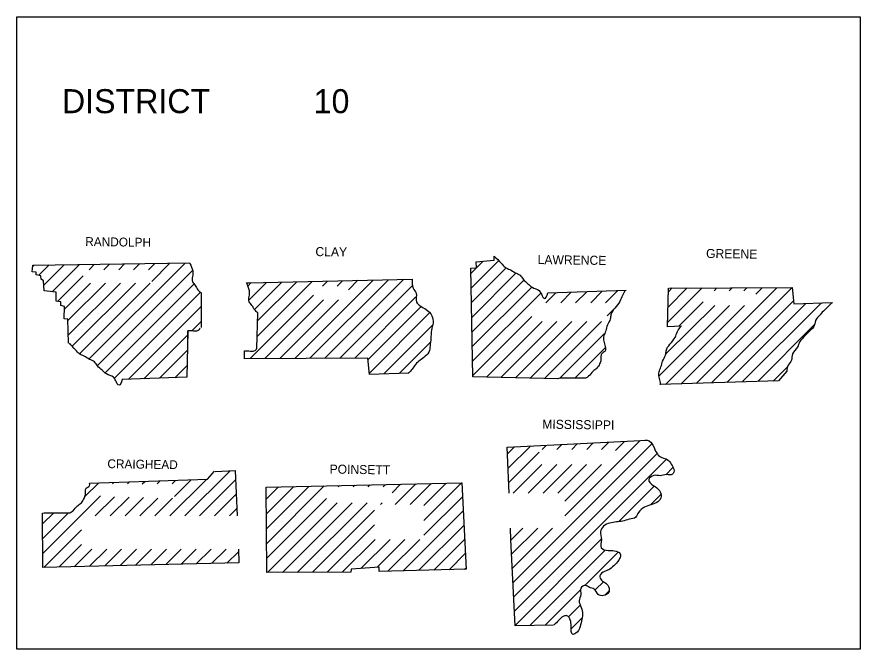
# Model space of a CAD drawing. Extents: x 1366406 to 1373462, y 376856 to 381998.
# Drawn here: x 1371724.5 to 1372124.5, y 379120.5 to 379420.5 of the extents above; entities that cross this region are included whole.
import ezdxf

# ---------------------------------------------------------------- set-up
doc = ezdxf.new("R2010")
doc.units = 0
doc.layers.add('R_Draft', color=7, linetype='Continuous')

msp = doc.modelspace()

# ---------------------------------------------------------------- linework, layer by layer
at = {"layer": 'R_Draft'}
msp.add_lwpolyline([(1371724.46, 379120.54), (1371724.46, 379420.54), (1372124.46, 379420.54), (1372124.46, 379120.54)], close=True, dxfattribs=at)
for points in [[(1371731.96, 379302.74), (1371806.56, 379303.84)], [(1371758.76, 379258.24), (1371804.36, 379303.74)], [(1371765.76, 379300.54), (1371768.36, 379303.24)], [(1371772.76, 379300.54), (1371775.56, 379303.34)], [(1371779.86, 379300.54), (1371782.76, 379303.44)], [(1371786.96, 379300.54), (1371789.96, 379303.54)], [(1371788.46, 379295.04), (1371797.06, 379303.64)], [(1371981.06, 379248.84), (1371940.76, 379249.74), (1371939.86, 379301.34), (1371942.46, 379301.44), (1371942.36, 379304.24), (1371950.86, 379305.04), (1371950.86, 379307.04)], [(1371939.86, 379298.84), (1371942.46, 379301.44), (1371945.66, 379304.64)], [(1371940.06, 379291.94), (1371952.96, 379304.84)], [(1371748.96, 379265.64), (1371748.56, 379277.04), (1371746.96, 379277.34), (1371747.06, 379283.14), (1371745.26, 379283.64), (1371745.26, 379285.34), (1371743.16, 379285.64), (1371743.16, 379289.94), (1371737.46, 379290.54), (1371737.16, 379295.34), (1371736.06, 379296.04), (1371735.86, 379297.64), (1371733.56, 379298.14), (1371733.66, 379299.34), (1371731.66, 379299.64), (1371732.06, 379302.74)], [(1371731.96, 379302.14), (1371732.66, 379302.74)], [(1371734.86, 379297.94), (1371739.76, 379302.84)], [(1371737.36, 379293.34), (1371746.86, 379302.94)], [(1371741.26, 379290.14), (1371754.06, 379302.94)], [(1371758.76, 379300.54), (1371761.26, 379303.14)], [(1371762.76, 379255.14), (1371807.76, 379300.14)], [(1371940.16, 379285.04), (1371956.46, 379301.34)], [(1371743.76, 379285.54), (1371755.86, 379297.74)], [(1371833.36, 379294.34), (1371834.36, 379294.34), (1371911.96, 379296.14)], [(1371856.26, 379258.44), (1371893.46, 379295.64)], [(1371863.46, 379258.54), (1371900.76, 379295.84)], [(1371870.56, 379258.54), (1371907.96, 379296.04)], [(1371876.36, 379292.74), (1371878.96, 379295.34)], [(1371881.76, 379291.04), (1371886.26, 379295.54)], [(1371940.36, 379278.04), (1371961.16, 379298.94)], [(1371940.46, 379271.14), (1371964.96, 379295.64)], [(1371747.06, 379281.84), (1371759.46, 379294.24)], [(1371748.66, 379276.44), (1371766.46, 379294.24)], [(1371748.86, 379269.54), (1371773.56, 379294.24)], [(1371750.76, 379264.34), (1371780.66, 379294.24)], [(1371754.06, 379260.54), (1371754.16, 379260.64), (1371787.76, 379294.24)], [(1371766.46, 379251.74), (1371808.46, 379293.74)], [(1371834.06, 379292.74), (1371835.66, 379294.44)], [(1371834.66, 379286.34), (1371842.86, 379294.54)], [(1371837.16, 379281.74), (1371850.16, 379294.74)], [(1371838.56, 379269.04), (1371864.56, 379295.04)], [(1371838.66, 379276.24), (1371857.26, 379294.84)], [(1371869.36, 379292.74), (1371871.76, 379295.14)], [(1371877.66, 379258.64), (1371912.16, 379293.14)], [(1371940.56, 379264.24), (1371968.66, 379292.34)], [(1372033.16, 379275.54), (1372049.56, 379291.94)], [(1372033.16, 379273.54), (1372033.56, 379291.84)], [(1372033.36, 379282.84), (1372042.46, 379291.94)], [(1372033.56, 379290.14), (1372035.36, 379291.94)], [(1372033.66, 379291.84), (1372092.16, 379292.14), (1372092.96, 379284.34), (1372111.26, 379285.04)], [(1372039.36, 379246.34), (1372084.96, 379292.04)], [(1372046.66, 379246.54), (1372092.16, 379292.14)], [(1372055.26, 379290.54), (1372056.56, 379291.94)], [(1372062.36, 379290.54), (1372063.76, 379291.94)], [(1372069.36, 379290.54), (1372070.76, 379291.94)], [(1372074.96, 379289.04), (1372077.96, 379292.04)], [(1371770.76, 379249.04), (1371811.56, 379289.84)], [(1371811.86, 379289.44), (1371811.86, 379273.14)], [(1371835.06, 379258.44), (1371865.16, 379288.54)], [(1371884.76, 379258.64), (1371913.76, 379287.64)], [(1371940.66, 379257.24), (1371972.96, 379289.44)], [(1371975.36, 379284.84), (1371980.16, 379289.64)], [(1371976.36, 379289.54), (1372013.46, 379290.84)], [(1371982.46, 379284.84), (1371987.46, 379289.94)], [(1371989.46, 379284.84), (1371994.76, 379290.14)], [(1371996.66, 379284.84), (1372002.16, 379290.34)], [(1372003.66, 379284.84), (1372009.46, 379290.64)], [(1371842.06, 379258.44), (1371869.86, 379286.24)], [(1371849.26, 379258.44), (1371877.06, 379286.24)], [(1372029.06, 379250.24), (1372062.46, 379283.64)], [(1372032.06, 379246.14), (1372069.56, 379283.64)], [(1372032.36, 379260.64), (1372055.46, 379283.64)], [(1372038.46, 379273.74), (1372049.96, 379285.34)], [(1372053.96, 379246.84), (1372092.76, 379285.64)], [(1372061.26, 379247.04), (1372098.76, 379284.54)], [(1372068.56, 379247.34), (1372106.06, 379284.84)], [(1371777.46, 379248.64), (1371811.86, 379283.04)], [(1371838.36, 379263.34), (1371838.76, 379280.14)], [(1371891.06, 379257.94), (1371916.26, 379283.04)], [(1371891.76, 379251.54), (1371920.26, 379280.04)], [(1372004.46, 379278.64), (1372007.66, 379281.84)], [(1371807.46, 379271.54), (1371811.86, 379275.94)], [(1371940.76, 379250.34), (1371968.76, 379278.34)], [(1371947.16, 379249.54), (1371973.56, 379275.94)], [(1371954.06, 379249.44), (1371980.56, 379275.94)], [(1371961.06, 379249.34), (1371987.76, 379275.94)], [(1371967.96, 379249.14), (1371994.76, 379275.94)], [(1371974.86, 379249.04), (1372001.76, 379275.94)], [(1371805.56, 379267.84), (1371805.56, 379271.54), (1371805.06, 379249.54)], [(1371898.46, 379251.14), (1371921.56, 379274.24)], [(1372039.66, 379273.74), (1372033.16, 379273.54)], [(1372075.86, 379247.54), (1372102.66, 379274.34)], [(1371784.76, 379248.84), (1371805.56, 379269.64), (1371805.56, 379269.64)], [(1371981.96, 379249.04), (1372003.06, 379270.14)], [(1371905.76, 379251.34), (1371920.66, 379266.24)], [(1371989.06, 379249.04), (1372003.56, 379263.54)], [(1371792.06, 379249.14), (1371805.36, 379262.44)], [(1371832.36, 379258.34), (1371832.46, 379262.04)], [(1371910.16, 379251.54), (1371891.76, 379250.84), (1371890.96, 379258.64), (1371832.46, 379258.34)], [(1371799.36, 379249.34), (1371805.16, 379255.14)], [(1372089.66, 379252.44), (1372085.66, 379247.84), (1372029.66, 379246.04)], [(1372083.16, 379247.74), (1372090.26, 379254.84)], [(1371805.06, 379249.54), (1371774.46, 379248.44)], [(1371994.16, 379249.04), (1371981.96, 379249.04), (1371981.06, 379248.84)], [(1371957.06, 379216.34), (1372023.36, 379219.74)], [(1371984.36, 379183.74), (1372020.16, 379219.54)], [(1371957.96, 379194.54), (1371957.06, 379216.34)], [(1371957.16, 379213.14), (1371960.56, 379216.54)], [(1371957.46, 379206.34), (1371968.06, 379216.84)], [(1371959.76, 379152.04), (1372025.56, 379217.84), (1372025.66, 379217.94)], [(1371973.56, 379215.24), (1371975.56, 379217.24)], [(1371980.56, 379215.24), (1371982.96, 379217.64)], [(1371987.66, 379215.24), (1371990.46, 379218.04)], [(1371994.76, 379215.24), (1371997.86, 379218.44)], [(1372001.76, 379215.24), (1372005.26, 379218.74)], [(1372008.46, 379214.84), (1372012.76, 379219.14)], [(1371957.76, 379199.54), (1371972.16, 379213.94)], [(1371960.06, 379145.24), (1372028.16, 379213.34)], [(1371959.86, 379194.54), (1371973.46, 379208.14)], [(1371960.46, 379138.54), (1372032.56, 379210.74)], [(1371966.96, 379194.54), (1371980.56, 379208.14)], [(1371974.06, 379194.54), (1371987.66, 379208.14)], [(1371981.06, 379194.54), (1371994.66, 379208.14)], [(1371984.36, 379190.74), (1372001.76, 379208.14)], [(1371758.96, 379199.34), (1371814.96, 379201.14), (1371818.26, 379204.94)], [(1371804.16, 379183.74), (1371825.56, 379205.14)], [(1371818.46, 379204.84), (1371828.06, 379205.34)], [(1371828.06, 379205.34), (1371828.96, 379183.74)], [(1372032.26, 379203.24), (1372035.66, 379206.74)], [(1371756.76, 379193.04), (1371763.26, 379199.44)], [(1371769.76, 379198.94), (1371770.46, 379199.64)], [(1371776.86, 379198.94), (1371777.76, 379199.84)], [(1371783.96, 379198.94), (1371785.16, 379200.14)], [(1371791.06, 379198.94), (1371792.46, 379200.34)], [(1371797.06, 379183.74), (1371814.36, 379201.04)], [(1371798.06, 379198.94), (1371799.66, 379200.54)], [(1371799.16, 379192.94), (1371807.06, 379200.84)], [(1371811.16, 379183.74), (1371828.16, 379200.84)], [(1371842.66, 379197.34), (1371935.56, 379199.44)], [(1371917.56, 379181.64), (1371935.36, 379199.44)], [(1371917.56, 379188.74), (1371928.16, 379199.24)], [(1371935.56, 379199.44), (1371937.56, 379158.54)], [(1371842.96, 379156.84), (1371842.66, 379197.34)], [(1371842.76, 379184.64), (1371855.86, 379197.74)], [(1371842.76, 379191.64), (1371848.56, 379197.54)], [(1371842.86, 379177.64), (1371863.06, 379197.84)], [(1371842.96, 379170.64), (1371870.26, 379198.04)], [(1371876.86, 379197.54), (1371877.46, 379198.14)], [(1371883.96, 379197.54), (1371884.76, 379198.34)], [(1371891.06, 379197.54), (1371891.96, 379198.44)], [(1371898.16, 379197.54), (1371899.26, 379198.64)], [(1371902.46, 379194.74), (1371906.46, 379198.74)], [(1371903.96, 379189.24), (1371913.66, 379198.94)], [(1371911.06, 379189.24), (1371920.96, 379199.14)], [(1372010.06, 379181.04), (1372026.76, 379197.84)], [(1371736.76, 379165.94), (1371764.16, 379193.34)], [(1371761.66, 379183.74), (1371770.76, 379192.84)], [(1371768.76, 379183.74), (1371777.66, 379192.64)], [(1371775.86, 379183.74), (1371784.56, 379192.44)], [(1371782.86, 379183.74), (1371791.36, 379192.24)], [(1371789.96, 379183.74), (1371798.36, 379192.14)], [(1371818.16, 379183.74), (1371828.46, 379194.04)], [(1371842.96, 379163.64), (1371871.26, 379191.94)], [(1371917.56, 379174.64), (1371935.86, 379192.84)], [(1372024.96, 379188.94), (1372029.96, 379193.94)], [(1371843.36, 379156.94), (1371876.36, 379189.94)], [(1371850.46, 379156.94), (1371883.46, 379189.94)], [(1371857.46, 379156.94), (1371890.56, 379189.94)], [(1371896.96, 379189.24), (1371897.66, 379189.94)], [(1371736.56, 379185.04), (1371737.46, 379185.24), (1371749.66, 379185.24)], [(1371736.76, 379159.34), (1371736.56, 379185.04)], [(1371736.66, 379172.94), (1371748.96, 379185.24)], [(1371736.66, 379179.94), (1371741.96, 379185.24)], [(1371825.26, 379183.74), (1371828.66, 379187.14)], [(1371864.66, 379157.04), (1371894.16, 379186.54)], [(1371907.76, 379157.74), (1371936.16, 379186.14)], [(1371871.66, 379157.04), (1371894.16, 379179.54)], [(1371914.96, 379157.84), (1371936.56, 379179.44)], [(1371737.26, 379159.34), (1371755.06, 379177.14)], [(1371960.76, 379131.54), (1371958.76, 379172.44), (1371958.56, 379177.94)], [(1371958.86, 379172.34), (1371964.46, 379177.94)], [(1371959.16, 379165.54), (1371971.56, 379177.94)], [(1371959.46, 379158.84), (1371978.56, 379177.94)], [(1371878.76, 379157.04), (1371894.36, 379172.54)], [(1371887.66, 379158.84), (1371901.46, 379172.54)], [(1371895.36, 379159.44), (1371908.46, 379172.54)], [(1371900.46, 379157.54), (1371915.56, 379172.54)], [(1371922.26, 379158.04), (1371936.86, 379172.64)], [(1371960.76, 379131.74), (1372001.66, 379172.74)], [(1371744.46, 379159.54), (1371755.06, 379170.14)], [(1371751.66, 379159.64), (1371760.06, 379167.94)], [(1371758.96, 379159.84), (1371767.06, 379167.94)], [(1371766.16, 379160.04), (1371774.16, 379167.94)], [(1371773.46, 379160.24), (1371781.26, 379167.94)], [(1371780.66, 379160.34), (1371788.36, 379167.94)], [(1371787.96, 379160.54), (1371795.36, 379167.94)], [(1371795.16, 379160.74), (1371802.36, 379167.94)], [(1371802.36, 379160.84), (1371809.46, 379167.94)], [(1371809.56, 379160.94), (1371816.56, 379167.94)], [(1371816.86, 379161.14), (1371823.66, 379167.94)], [(1371829.56, 379167.94), (1371829.76, 379161.44)], [(1371967.76, 379131.74), (1372003.56, 379167.54)], [(1371824.06, 379161.34), (1371829.56, 379166.74)], [(1371929.56, 379158.24), (1371937.16, 379165.94)], [(1371993.96, 379150.84), (1372009.76, 379166.64)], [(1371829.76, 379161.44), (1371736.76, 379159.34)], [(1371937.56, 379158.54), (1371896.36, 379157.34), (1371896.36, 379159.44), (1371882.96, 379158.44), (1371882.86, 379157.04), (1371842.96, 379156.84)], [(1371936.86, 379158.44), (1371937.56, 379159.14)], [(1371998.76, 379148.64), (1372002.86, 379152.64)], [(1371975.06, 379131.94), (1371991.96, 379148.84)], [(1372003.36, 379146.14), (1372005.36, 379148.14)], [(1371986.16, 379135.94), (1371991.76, 379141.64)], [(1371987.36, 379130.14), (1371992.66, 379135.34)], [(1371979.06, 379131.94), (1371960.76, 379131.54)]]:
    msp.add_lwpolyline(points, dxfattribs=at)
for points in [[(1371806.56, 379303.54), (1371807.86, 379300.04), (1371807.76, 379297.34), (1371807.76, 379294.84), (1371809.06, 379293.14), (1371810.36, 379291.04), (1371812.06, 379289.54)], [(1371950.86, 379307.04), (1371954.16, 379303.64), (1371956.06, 379301.74), (1371958.26, 379300.64), (1371960.86, 379299.14), (1371963.16, 379297.94), (1371964.66, 379296.04), (1371966.76, 379293.94), (1371968.86, 379292.24), (1371972.16, 379290.64), (1371973.26, 379288.94), (1371974.76, 379286.84), (1371976.36, 379289.54)], [(1371911.96, 379296.14), (1371912.46, 379291.74), (1371913.86, 379289.44), (1371914.06, 379285.24), (1371915.76, 379283.44), (1371918.66, 379281.64), (1371921.26, 379278.74), (1371921.86, 379275.34), (1371921.06, 379271.84), (1371920.86, 379267.94), (1371920.46, 379264.54), (1371919.86, 379261.44), (1371917.46, 379258.94), (1371915.16, 379257.14), (1371913.06, 379255.04), (1371911.56, 379252.84), (1371909.96, 379251.34)], [(1371911.96, 379296.14), (1371912.46, 379291.74), (1371913.86, 379289.44), (1371914.06, 379285.24), (1371915.76, 379283.44), (1371918.66, 379281.64), (1371921.26, 379278.74), (1371921.86, 379275.34), (1371921.06, 379271.84), (1371920.86, 379267.94), (1371920.46, 379264.54), (1371919.86, 379261.44), (1371917.46, 379258.94), (1371915.16, 379257.14), (1371913.06, 379255.04), (1371911.56, 379252.84), (1371909.96, 379251.34)], [(1371838.76, 379280.14), (1371837.26, 379281.54), (1371835.96, 379283.64), (1371834.66, 379285.34), (1371834.66, 379287.84), (1371834.76, 379290.54), (1371833.36, 379294.34)], [(1372013.16, 379290.74), (1372011.66, 379288.34), (1372010.46, 379285.54), (1372008.06, 379282.34), (1372006.26, 379279.24), (1372005.96, 379277.14), (1372004.56, 379274.34), (1372003.76, 379271.54), (1372002.86, 379269.14), (1372002.86, 379266.64), (1372003.56, 379264.14), (1372003.36, 379261.84), (1372001.86, 379260.74), (1372001.46, 379257.84), (1372000.86, 379255.84), (1371999.56, 379253.84), (1371997.66, 379252.34), (1371995.66, 379250.04), (1371994.16, 379249.04)], [(1372111.26, 379285.04), (1372110.16, 379283.94), (1372107.56, 379281.44), (1372105.46, 379279.24), (1372103.36, 379276.44), (1372102.36, 379273.34), (1372100.06, 379271.14), (1372098.26, 379269.14), (1372095.86, 379266.44), (1372094.66, 379263.74), (1372092.36, 379260.64), (1372091.86, 379257.64), (1372090.36, 379255.24), (1372089.66, 379252.44)], [(1372111.26, 379285.04), (1372110.16, 379283.94), (1372107.56, 379281.44), (1372105.46, 379279.24), (1372103.36, 379276.44), (1372102.36, 379273.34), (1372100.06, 379271.14), (1372098.26, 379269.14), (1372095.86, 379266.44), (1372094.66, 379263.74), (1372092.36, 379260.64), (1372091.86, 379257.64), (1372090.36, 379255.24), (1372089.66, 379252.44)], [(1371811.46, 379272.84), (1371810.16, 379271.54), (1371807.66, 379271.54), (1371805.56, 379271.54)], [(1372029.66, 379246.04), (1372029.76, 379247.04), (1372029.06, 379249.54), (1372029.06, 379252.04), (1372029.96, 379254.44), (1372030.76, 379257.24), (1372032.16, 379260.04), (1372032.46, 379262.14), (1372034.26, 379265.24), (1372036.66, 379268.44), (1372037.86, 379271.24), (1372039.36, 379273.64)], [(1371774.46, 379248.44), (1371772.86, 379245.74), (1371771.36, 379247.84), (1371770.26, 379249.54), (1371766.96, 379251.14), (1371764.86, 379252.84), (1371762.76, 379254.94), (1371761.26, 379256.84), (1371758.96, 379258.04), (1371756.36, 379259.54), (1371754.16, 379260.64), (1371752.26, 379262.54), (1371749.36, 379265.64)], [(1371832.46, 379262.04), (1371834.56, 379262.04), (1371837.06, 379262.04), (1371838.36, 379263.34)], [(1372022.26, 379219.64), (1372023.36, 379219.74), (1372026.76, 379216.14), (1372028.26, 379213.14), (1372030.46, 379211.44), (1372032.96, 379210.54), (1372034.86, 379208.24), (1372036.16, 379205.74), (1372035.46, 379203.54), (1372032.66, 379203.34), (1372029.56, 379202.84), (1372026.56, 379202.94), (1372024.16, 379200.94), (1372026.36, 379198.24), (1372029.26, 379195.74), (1372030.06, 379193.04), (1372028.46, 379190.44), (1372025.26, 379189.04), (1372022.16, 379187.84), (1372019.36, 379185.44), (1372018.06, 379183.14), (1372014.96, 379182.14), (1372011.76, 379181.24), (1372008.96, 379180.94), (1372005.76, 379180.34), (1372002.66, 379178.84), (1372001.36, 379176.24), (1372001.76, 379172.54), (1372001.66, 379168.64), (1372004.96, 379167.34), (1372007.86, 379167.24), (1372010.66, 379165.74), (1372010.36, 379163.54), (1372008.26, 379160.74), (1372005.76, 379158.54), (1372003.26, 379157.44), (1372000.96, 379155.34), (1372001.76, 379153.24), (1372003.86, 379151.84), (1372005.36, 379149.54), (1372005.16, 379147.44), (1372002.76, 379145.94), (1372000.16, 379146.54), (1371998.26, 379149.04), (1371996.06, 379149.84), (1371994.16, 379150.74), (1371991.96, 379149.44), (1371991.96, 379146.54), (1371991.16, 379143.44), (1371991.86, 379141.14), (1371992.76, 379137.94), (1371992.66, 379135.54), (1371991.86, 379132.14), (1371990.16, 379128.64), (1371988.16, 379127.54), (1371987.36, 379131.34), (1371986.96, 379134.44), (1371985.76, 379136.24), (1371984.16, 379136.34), (1371982.06, 379134.84), (1371979.76, 379132.54), (1371979.16, 379132.04)], [(1372022.26, 379219.64), (1372023.36, 379219.74), (1372026.76, 379216.14), (1372028.26, 379213.14), (1372030.46, 379211.44), (1372032.96, 379210.54), (1372034.86, 379208.24), (1372036.16, 379205.74), (1372035.46, 379203.54), (1372032.66, 379203.34), (1372029.56, 379202.84), (1372026.56, 379202.94), (1372024.16, 379200.94), (1372026.36, 379198.24), (1372029.26, 379195.74), (1372030.06, 379193.04), (1372028.46, 379190.44), (1372025.26, 379189.04), (1372022.16, 379187.84), (1372019.36, 379185.44), (1372018.06, 379183.14), (1372014.96, 379182.14), (1372011.76, 379181.24), (1372008.96, 379180.94), (1372005.76, 379180.34), (1372002.66, 379178.84), (1372001.36, 379176.24), (1372001.76, 379172.54), (1372001.66, 379168.64), (1372004.96, 379167.34), (1372007.86, 379167.24), (1372010.66, 379165.74), (1372010.36, 379163.54), (1372008.26, 379160.74), (1372005.76, 379158.54), (1372003.26, 379157.44), (1372000.96, 379155.34), (1372001.76, 379153.24), (1372003.86, 379151.84), (1372005.36, 379149.54), (1372005.16, 379147.44), (1372002.76, 379145.94), (1372000.16, 379146.54), (1371998.26, 379149.04), (1371996.06, 379149.84), (1371994.16, 379150.74), (1371991.96, 379149.44), (1371991.96, 379146.54), (1371991.16, 379143.44), (1371991.86, 379141.14), (1371992.76, 379137.94), (1371992.66, 379135.54), (1371991.86, 379132.14), (1371990.16, 379128.64), (1371988.16, 379127.54), (1371987.36, 379131.34), (1371986.96, 379134.44), (1371985.76, 379136.24), (1371984.16, 379136.34), (1371982.06, 379134.84), (1371979.76, 379132.54), (1371979.16, 379132.04)], [(1371749.66, 379185.24), (1371751.16, 379186.24), (1371753.16, 379188.54), (1371755.06, 379190.04), (1371756.36, 379192.04), (1371756.96, 379194.04), (1371757.36, 379196.94), (1371758.86, 379198.04), (1371758.96, 379199.34)]]:
    msp.add_spline(points, degree=3, dxfattribs=at)

# ---------------------------------------------------------------- texts
for s, p in [('DISTRICT', (1371745.86, 379374.84)), ('10', (1371865.26, 379374.84))]:
    msp.add_text(s, height=11.4, dxfattribs=at).set_placement(p)
for s, height, rotation, p in [('RANDOLPH', 4.201, 359.2583, (1371756.86, 379311.84)), ('CLAY', 4.3, 359.2258, (1371866.06, 379307.04)), ('LAWRENCE', 4.301, 359.2678, (1371971.46, 379303.24)), ('GREENE', 4.301, 359.2361, (1372051.36, 379306.14)), ('MISSISSIPPI', 4.2996, 359.3097, (1371973.66, 379225.14)), ('CRAIGHEAD', 4.201, 359.1159, (1371767.36, 379206.44)), ('POINSETT', 4.3, 359.1987, (1371872.76, 379203.84))]:
    msp.add_text(s, height=height, rotation=rotation, dxfattribs=at).set_placement(p)

doc.saveas('drawing.dxf')
